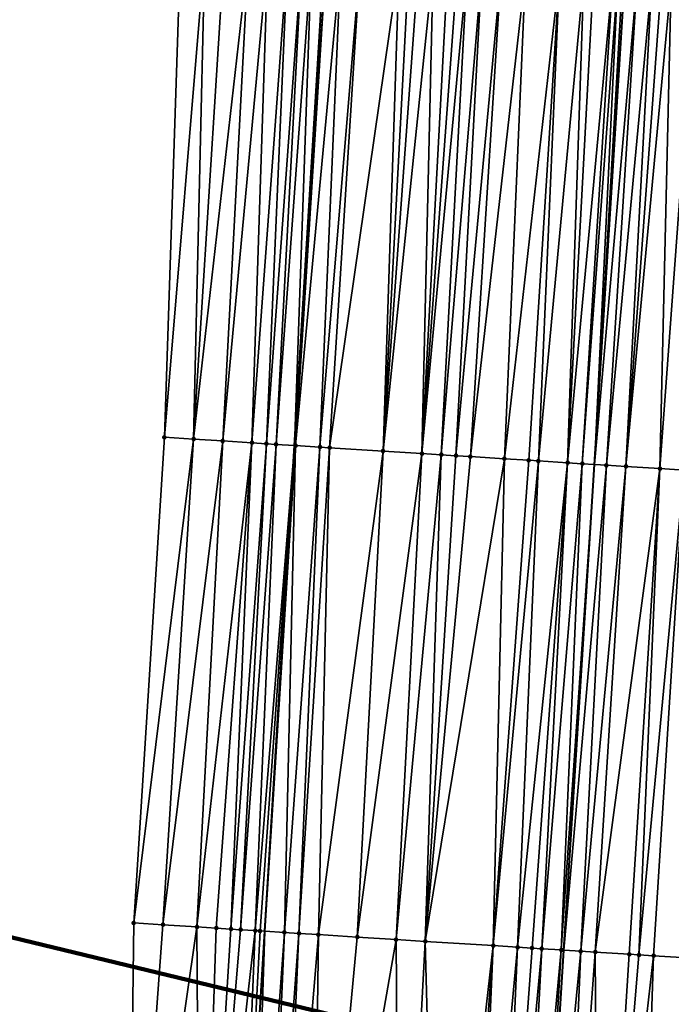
# Model space of a CAD drawing. Header units: feet. Extents: x 2004186 to 2014793, y 836912 to 864902.
# Tile 269 of 656: x 2010684 to 2010710, y 845240 to 845281. Entities that reach past the tile are written whole.
import ezdxf

# ---------------------------------------------------------------- set-up
doc = ezdxf.new("R2010")
doc.units = ezdxf.units.FT
doc.header["$LTSCALE"] = 100
doc.header["$MEASUREMENT"] = 0
for name, color, linetype, lineweight in [('EP_Travel Lane', 5, 'Continuous', 40), ('GPL_Skip Line', 2, 'Continuous', 40), ('Notes', 4, 'Continuous', 0), ('Road Shots', 4, 'Continuous', 200), ('Road X-Section', 30, 'Continuous', 13)]:
    doc.layers.add(name, color=color, linetype=linetype, lineweight=lineweight)
doc.layers.add('I-77 SB_MM21-27-Surface-Border', color=7, linetype='Continuous')
doc.layers.add('I-77 SB_MM21-27-Surface-TIN', color=7, linetype='Continuous')

msp = doc.modelspace()

# ---------------------------------------------------------------- linework, layer by layer
at = {"layer": 'EP_Travel Lane'}
msp.add_polyline3d([(2010688.721868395, 845163.5837760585, 420.1983156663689), (2010689.938995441, 845183.5414340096, 420.4285566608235), (2010691.156067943, 845203.498197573, 420.6407721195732), (2010692.373227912, 845223.4563953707, 420.8531145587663), (2010693.590517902, 845243.4167251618, 421.0468504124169), (2010694.807854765, 845263.3778235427, 421.2321663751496), (2010696.025411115, 845283.33947389, 421.4553354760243), (2010697.255773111, 845303.2830267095, 421.6589744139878), (2010698.501887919, 845323.2432744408, 421.886820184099), (2010699.747918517, 845343.2021733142, 422.1327576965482), (2010700.994011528, 845363.1620719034, 422.3334524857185), (2010702.240117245, 845383.1221740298, 422.5148224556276), (2010703.486214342, 845403.0821380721, 422.7108676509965), (2010704.732303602, 845423.0419765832, 422.882726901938), (2010705.978141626, 845443.0012234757, 423.0616602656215), (2010707.213930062, 845462.898351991, 423.2089767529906), (2010708.433583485, 845482.8447857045, 423.331041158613), (2010709.603864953, 845502.7657125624, 423.4429845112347)], dxfattribs=at)
at = {"layer": 'GPL_Skip Line'}
msp.add_polyline3d([(2010700.874572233, 845162.8144267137, 420.4101064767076), (2010702.126642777, 845182.769965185, 420.6362082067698), (2010703.378671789, 845202.7248416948, 420.8486498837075), (2010704.630773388, 845222.6808751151, 421.0531259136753), (2010705.883025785, 845242.6393119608, 421.2546592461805), (2010707.135319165, 845262.5984019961, 421.4004640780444), (2010708.387606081, 845282.5580627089, 421.5839917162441), (2010709.636509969, 845302.509108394, 421.7978473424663), (2010710.882992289, 845322.4694673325, 421.9656822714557), (2010712.129395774, 845342.4285638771, 422.1851182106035), (2010713.375845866, 845362.388406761, 422.3873002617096), (2010714.622298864, 845382.3482961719, 422.5859300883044), (2010715.868755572, 845402.3082449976, 422.7810441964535), (2010717.115184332, 845422.267746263, 422.9829401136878), (2010718.361710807, 845442.2274427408, 423.1604743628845), (2010719.610120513, 845462.1555081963, 423.320929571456), (2010720.8504467, 845482.1082827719, 423.452665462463), (2010722.03700371, 845502.0505677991, 423.5822297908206)], dxfattribs=at)
at = {"layer": 'I-77 SB_MM21-27-Surface-Border', "color": 3, "linetype": 'ByBlock', "lineweight": -2}
msp.add_polyline3d([(2010684.364728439, 845163.8603183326, 420.0579026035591), (2010685.025423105, 845183.8534304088, 420.2544708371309), (2010687.083227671, 845203.7566149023, 420.4934217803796), (2010687.943531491, 845223.7372291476, 420.7196682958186), (2010688.20515276, 845243.7576328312, 420.9128586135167), (2010689.464856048, 845263.7161216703, 421.0998648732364), (2010690.125708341, 845283.7134168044, 421.2920582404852), (2010691.377490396, 845303.6509596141, 421.5138194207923), (2010692.224658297, 845323.6367865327, 421.7147467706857), (2010693.470940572, 845343.5959540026, 421.9366347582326), (2010694.717274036, 845363.5559412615, 422.1339652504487), (2010695.963619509, 845383.5161208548, 422.3126115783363), (2010697.609173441, 845403.4511477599, 422.5087081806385), (2010699.254701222, 845423.385755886, 422.7114667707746), (2010700.700325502, 845443.3321453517, 422.8873310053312), (2010702.715359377, 845463.1689671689, 423.0533790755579), (2010704.302425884, 845483.090605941, 423.1922684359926), (2010705.464752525, 845503.0045661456, 423.2964426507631)], dxfattribs=at)
at = {"layer": 'I-77 SB_MM21-27-Surface-TIN', "color": 128, "linetype": 'ByBlock', "lineweight": -2}
for points in [[(2010691.123705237, 845283.6501532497, 421.3203915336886), (2010690.125708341, 845283.7134168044, 421.2920582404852), (2010689.464856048, 845263.7161216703, 421.0998648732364)], [(2010691.123705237, 845283.6501532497, 421.3203915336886), (2010689.464856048, 845263.7161216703, 421.0998648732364), (2010690.662461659, 845263.6403533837, 421.1221532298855)], [(2010691.922107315, 845283.5996146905, 421.3358394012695), (2010691.123705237, 845283.6501532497, 421.3203915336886), (2010690.662461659, 845263.6403533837, 421.1221532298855)], [(2010692.92010452, 845283.5363560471, 421.3636822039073), (2010691.922107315, 845283.5996146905, 421.3358394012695), (2010690.662461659, 845263.6403533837, 421.1221532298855)], [(2010692.92010452, 845283.5363560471, 421.3636822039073), (2010690.662461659, 845263.6403533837, 421.1221532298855), (2010691.860062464, 845263.5645089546, 421.1539068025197)], [(2010693.71849931, 845283.4857019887, 421.3906644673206), (2010692.92010452, 845283.5363560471, 421.3636822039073), (2010691.860062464, 845263.5645089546, 421.1539068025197)], [(2010693.71849931, 845283.4857019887, 421.3906644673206), (2010691.860062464, 845263.5645089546, 421.1539068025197), (2010693.057661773, 845263.4886408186, 421.1886073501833)], [(2010694.516890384, 845283.4349890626, 421.4235255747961), (2010693.71849931, 845283.4857019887, 421.3906644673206), (2010693.057661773, 845263.4886408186, 421.1886073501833)], [(2010694.516890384, 845283.4349890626, 421.4235255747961), (2010693.057661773, 845263.4886408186, 421.1886073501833), (2010693.656458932, 845263.4506672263, 421.21087085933)], [(2010695.115687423, 845283.3970135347, 421.4422627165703), (2010694.516890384, 845283.4349890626, 421.4235255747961), (2010693.656458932, 845263.4506672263, 421.21087085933)], [(2010695.115687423, 845283.3970135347, 421.4422627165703), (2010693.656458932, 845263.4506672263, 421.21087085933), (2010694.055660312, 845263.4254033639, 421.2192658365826)], [(2010695.514888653, 845283.3717472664, 421.4496859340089), (2010695.115687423, 845283.3970135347, 421.4422627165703), (2010694.055660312, 845263.4254033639, 421.2192658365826)], [(2010695.514888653, 845283.3717472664, 421.4496859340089), (2010694.055660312, 845263.4254033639, 421.2192658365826), (2010694.807854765, 845263.3778235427, 421.2321663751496)], [(2010695.514888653, 845283.3717472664, 421.4496859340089), (2010694.807854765, 845263.3778235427, 421.2321663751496), (2010696.025411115, 845283.33947389, 421.4553354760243)], [(2010696.113693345, 845283.333893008, 421.456312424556), (2010696.025411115, 845283.33947389, 421.4553354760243), (2010694.807854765, 845263.3778235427, 421.2321663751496)], [(2010696.113693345, 845283.333893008, 421.456312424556), (2010694.807854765, 845263.3778235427, 421.2321663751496), (2010694.854064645, 845263.3749005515, 421.2329588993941)], [(2010696.712493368, 845283.2959647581, 421.470328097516), (2010696.113693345, 845283.333893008, 421.456312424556), (2010694.854064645, 845263.3749005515, 421.2329588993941)], [(2010696.712493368, 845283.2959647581, 421.470328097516), (2010694.854064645, 845263.3749005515, 421.2329588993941), (2010695.852065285, 845263.3116963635, 421.2594819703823)], [(2010697.510896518, 845283.2454431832, 421.4840798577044), (2010696.712493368, 845283.2959647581, 421.470328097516), (2010695.852065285, 845263.3116963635, 421.2594819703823)], [(2010697.510896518, 845283.2454431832, 421.4840798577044), (2010695.852065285, 845263.3116963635, 421.2594819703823), (2010696.251266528, 845263.286430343, 421.2681451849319)], [(2010699.107712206, 845283.1445488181, 421.4967248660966), (2010697.510896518, 845283.2454431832, 421.4840798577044), (2010696.251266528, 845263.286430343, 421.2681451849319)], [(2010699.107712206, 845283.1445488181, 421.4967248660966), (2010696.251266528, 845263.286430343, 421.2681451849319), (2010698.446885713, 845263.1476628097, 421.2914805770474)], [(2010699.50691619, 845283.119326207, 421.4997882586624), (2010699.107712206, 845283.1445488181, 421.4967248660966), (2010698.446885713, 845263.1476628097, 421.2914805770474)], [(2010699.906118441, 845283.0940761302, 421.505594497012), (2010699.50691619, 845283.119326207, 421.4997882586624), (2010698.446885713, 845263.1476628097, 421.2914805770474)], [(2010700.504924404, 845283.0562420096, 421.5102099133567), (2010699.906118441, 845283.0940761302, 421.505594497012), (2010698.446885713, 845263.1476628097, 421.2914805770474)], [(2010700.504924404, 845283.0562420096, 421.5102099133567), (2010698.446885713, 845263.1476628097, 421.2914805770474), (2010700.043699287, 845263.0467349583, 421.3091987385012)], [(2010701.103730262, 845283.0184062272, 421.5149912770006), (2010700.504924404, 845283.0562420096, 421.5102099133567), (2010700.043699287, 845263.0467349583, 421.3091987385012)], [(2010701.502933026, 845282.9931642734, 421.5199863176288), (2010701.103730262, 845283.0184062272, 421.5149912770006), (2010700.043699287, 845263.0467349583, 421.3091987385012)], [(2010701.902137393, 845282.9679477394, 421.5224428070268), (2010701.502933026, 845282.9931642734, 421.5199863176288), (2010700.043699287, 845263.0467349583, 421.3091987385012)], [(2010701.902137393, 845282.9679477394, 421.5224428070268), (2010700.043699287, 845263.0467349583, 421.3091987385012), (2010700.842106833, 845262.9962830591, 421.316562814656)], [(2010702.500942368, 845282.9300979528, 421.5286227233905), (2010701.902137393, 845282.9679477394, 421.5224428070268), (2010700.842106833, 845262.9962830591, 421.316562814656)], [(2010702.500942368, 845282.9300979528, 421.5286227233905), (2010700.842106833, 845262.9962830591, 421.316562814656), (2010701.440911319, 845262.9584255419, 421.3243971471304)], [(2010703.299349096, 845282.8796330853, 421.5367113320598), (2010702.500942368, 845282.9300979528, 421.5286227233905), (2010701.440911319, 845262.9584255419, 421.3243971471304)], [(2010703.299349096, 845282.8796330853, 421.5367113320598), (2010701.440911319, 845262.9584255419, 421.3243971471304), (2010702.039716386, 845262.9205772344, 421.3310866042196)], [(2010704.297354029, 845282.8164969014, 421.5523246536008), (2010703.299349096, 845282.8796330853, 421.5367113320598), (2010702.039716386, 845262.9205772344, 421.3310866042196)], [(2010704.297354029, 845282.8164969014, 421.5523246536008), (2010702.039716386, 845262.9205772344, 421.3310866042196), (2010703.436924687, 845262.8322087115, 421.3536324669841)], [(2010705.694564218, 845282.7281582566, 421.5689890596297), (2010704.297354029, 845282.8164969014, 421.5523246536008), (2010703.436924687, 845262.8322087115, 421.3536324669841)], [(2010705.694564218, 845282.7281582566, 421.5689890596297), (2010703.436924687, 845262.8322087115, 421.3536324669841), (2010704.434932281, 845262.7691147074, 421.3664587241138)], [(2010705.694564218, 845282.7281582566, 421.5689890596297), (2010704.434932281, 845262.7691147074, 421.3664587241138), (2010704.83413609, 845262.7438893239, 421.3700703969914)], [(2010706.692567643, 845282.66499817, 421.5869894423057), (2010705.694564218, 845282.7281582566, 421.5689890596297), (2010704.83413609, 845262.7438893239, 421.3700703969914)], [(2010706.692567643, 845282.66499817, 421.5869894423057), (2010704.83413609, 845262.7438893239, 421.3700703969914), (2010706.03174386, 845262.6681552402, 421.3881070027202)], [(2010707.091772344, 845282.6397869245, 421.5889177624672), (2010706.692567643, 845282.66499817, 421.5869894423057), (2010706.03174386, 845262.6681552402, 421.3881070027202)], [(2010707.890188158, 845282.5894660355, 421.5826279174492), (2010707.091772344, 845282.6397869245, 421.5889177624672), (2010706.03174386, 845262.6681552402, 421.3881070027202)], [(2010707.890188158, 845282.5894660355, 421.5826279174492), (2010706.03174386, 845262.6681552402, 421.3881070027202), (2010706.630550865, 845262.6303376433, 421.3909788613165)], [(2010708.089792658, 845282.5768944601, 421.5801919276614), (2010707.890188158, 845282.5894660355, 421.5826279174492), (2010706.630550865, 845262.6303376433, 421.3909788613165)], [(2010708.089792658, 845282.5768944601, 421.5801919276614), (2010706.630550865, 845262.6303376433, 421.3909788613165), (2010707.135319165, 845262.5984019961, 421.4004640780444)], [(2010708.289395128, 845282.5642907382, 421.5809662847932), (2010708.089792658, 845282.5768944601, 421.5801919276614), (2010707.135319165, 845262.5984019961, 421.4004640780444)], [(2010708.289395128, 845282.5642907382, 421.5809662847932), (2010707.135319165, 845262.5984019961, 421.4004640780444), (2010708.387606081, 845282.5580627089, 421.5839917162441)], [(2010708.888192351, 845282.5263181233, 421.5994124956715), (2010708.387606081, 845282.5580627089, 421.5839917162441), (2010707.135319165, 845262.5984019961, 421.4004640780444)], [(2010708.888192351, 845282.5263181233, 421.5994124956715), (2010707.135319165, 845262.5984019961, 421.4004640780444), (2010707.628555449, 845262.5671959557, 421.4097325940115)], [(2010709.486993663, 845282.4884102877, 421.6113895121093), (2010708.888192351, 845282.5263181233, 421.5994124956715), (2010707.628555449, 845262.5671959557, 421.4097325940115)], [(2010709.486993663, 845282.4884102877, 421.6113895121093), (2010707.628555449, 845262.5671959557, 421.4097325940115), (2010708.426961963, 845262.5167277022, 421.4191296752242)], [(2010709.886197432, 845282.4631842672, 421.6147933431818), (2010709.486993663, 845282.4884102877, 421.6113895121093), (2010708.426961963, 845262.5167277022, 421.4191296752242)], [(2010710.285401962, 845282.4379703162, 421.6169918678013), (2010709.886197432, 845282.4631842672, 421.6147933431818), (2010708.426961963, 845262.5167277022, 421.4191296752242)], [(2010710.285401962, 845282.4379703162, 421.6169918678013), (2010708.426961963, 845262.5167277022, 421.4191296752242), (2010709.824179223, 845262.4285011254, 421.4240303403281)], [(2010711.28341257, 845282.37492406, 421.6236245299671), (2010710.285401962, 845282.4379703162, 421.6169918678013), (2010709.824179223, 845262.4285011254, 421.4240303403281)], [(2010711.28341257, 845282.37492406, 421.6236245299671), (2010709.824179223, 845262.4285011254, 421.4240303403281), (2010710.822189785, 845262.3654541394, 421.431011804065)], [(2010688.20515276, 845243.7576328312, 420.9128586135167), (2010690.662461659, 845263.6403533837, 421.1221532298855), (2010689.464856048, 845263.7161216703, 421.0998648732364)], [(2010689.402757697, 845243.6818538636, 420.9383119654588), (2010690.662461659, 845263.6403533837, 421.1221532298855), (2010688.20515276, 845243.7576328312, 420.9128586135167)], [(2010689.402757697, 845243.6818538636, 420.9383119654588), (2010691.860062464, 845263.5645089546, 421.1539068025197), (2010690.662461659, 845263.6403533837, 421.1221532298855)], [(2010690.799958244, 845243.5933624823, 420.9790726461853), (2010691.860062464, 845263.5645089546, 421.1539068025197), (2010689.402757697, 845243.6818538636, 420.9383119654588)], [(2010690.799958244, 845243.5933624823, 420.9790726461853), (2010693.057661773, 845263.4886408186, 421.1886073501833), (2010691.860062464, 845263.5645089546, 421.1539068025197)], [(2010691.598358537, 845243.5427956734, 421.0024053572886), (2010693.057661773, 845263.4886408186, 421.1886073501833), (2010690.799958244, 845243.5933624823, 420.9790726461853)], [(2010692.197157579, 845243.5048519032, 421.0224054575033), (2010693.057661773, 845263.4886408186, 421.1886073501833), (2010691.598358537, 845243.5427956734, 421.0024053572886)], [(2010692.197157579, 845243.5048519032, 421.0224054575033), (2010693.656458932, 845263.4506672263, 421.21087085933), (2010693.057661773, 845263.4886408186, 421.1886073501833)], [(2010692.596358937, 845243.4795876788, 421.0315020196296), (2010693.656458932, 845263.4506672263, 421.21087085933), (2010692.197157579, 845243.5048519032, 421.0224054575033)], [(2010692.596358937, 845243.4795876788, 421.0315020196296), (2010694.055660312, 845263.4254033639, 421.2192658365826), (2010693.656458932, 845263.4506672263, 421.21087085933)], [(2010693.195165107, 845243.4417568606, 421.0363684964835), (2010694.055660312, 845263.4254033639, 421.2192658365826), (2010692.596358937, 845243.4795876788, 421.0315020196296)], [(2010693.195165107, 845243.4417568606, 421.0363684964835), (2010694.807854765, 845263.3778235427, 421.2321663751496), (2010694.055660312, 845263.4254033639, 421.2192658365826)], [(2010693.394766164, 845243.4291307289, 421.0401154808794), (2010694.807854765, 845263.3778235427, 421.2321663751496), (2010693.195165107, 845243.4417568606, 421.0363684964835)], [(2010693.394766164, 845243.4291307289, 421.0401154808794), (2010693.590517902, 845243.4167251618, 421.0468504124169), (2010694.807854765, 845263.3778235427, 421.2321663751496)], [(2010694.854064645, 845263.3749005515, 421.2329588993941), (2010694.807854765, 845263.3778235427, 421.2321663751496), (2010693.590517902, 845243.4167251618, 421.0468504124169)], [(2010694.392764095, 845243.3658836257, 421.0744520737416), (2010694.854064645, 845263.3749005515, 421.2329588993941), (2010693.590517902, 845243.4167251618, 421.0468504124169)], [(2010694.392764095, 845243.3658836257, 421.0744520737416), (2010695.852065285, 845263.3116963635, 421.2594819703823), (2010694.854064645, 845263.3749005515, 421.2329588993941)], [(2010694.991565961, 845243.3279846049, 421.0884565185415), (2010695.852065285, 845263.3116963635, 421.2594819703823), (2010694.392764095, 845243.3658836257, 421.0744520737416)], [(2010694.991565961, 845243.3279846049, 421.0884565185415), (2010696.251266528, 845263.286430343, 421.2681451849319), (2010695.852065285, 845263.3116963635, 421.2594819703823)], [(2010695.789972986, 845243.2775244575, 421.0974984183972), (2010696.251266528, 845263.286430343, 421.2681451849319), (2010694.991565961, 845243.3279846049, 421.0884565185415)], [(2010695.789972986, 845243.2775244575, 421.0974984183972), (2010698.446885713, 845263.1476628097, 421.2914805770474), (2010696.251266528, 845263.286430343, 421.2681451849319)], [(2010697.386786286, 845243.1765922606, 421.1171768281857), (2010698.446885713, 845263.1476628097, 421.2914805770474), (2010695.789972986, 845243.2775244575, 421.0974984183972)], [(2010697.386786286, 845243.1765922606, 421.1171768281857), (2010700.043699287, 845263.0467349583, 421.3091987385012), (2010698.446885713, 845263.1476628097, 421.2914805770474)], [(2010698.983599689, 845243.0756617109, 421.1366346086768), (2010700.043699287, 845263.0467349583, 421.3091987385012), (2010697.386786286, 845243.1765922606, 421.1171768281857)], [(2010698.983599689, 845243.0756617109, 421.1366346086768), (2010700.842106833, 845262.9962830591, 421.316562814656), (2010700.043699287, 845263.0467349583, 421.3091987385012)], [(2010700.18120786, 845242.9999339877, 421.1552220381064), (2010700.842106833, 845262.9962830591, 421.316562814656), (2010698.983599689, 845243.0756617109, 421.1366346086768)], [(2010700.18120786, 845242.9999339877, 421.1552220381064), (2010701.440911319, 845262.9584255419, 421.3243971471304), (2010700.842106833, 845262.9962830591, 421.316562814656)], [(2010700.18120786, 845242.9999339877, 421.1552220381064), (2010702.039716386, 845262.9205772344, 421.3310866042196), (2010701.440911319, 845262.9584255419, 421.3243971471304)], [(2010700.18120786, 845242.9999339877, 421.1552220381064), (2010703.436924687, 845262.8322087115, 421.3536324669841), (2010702.039716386, 845262.9205772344, 421.3310866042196)], [(2010702.975626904, 845242.8232356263, 421.1986384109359), (2010703.436924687, 845262.8322087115, 421.3536324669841), (2010700.18120786, 845242.9999339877, 421.1552220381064)], [(2010702.975626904, 845242.8232356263, 421.1986384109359), (2010704.434932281, 845262.7691147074, 421.3664587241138), (2010703.436924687, 845262.8322087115, 421.3536324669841)], [(2010702.975626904, 845242.8232356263, 421.1986384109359), (2010704.83413609, 845262.7438893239, 421.3700703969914), (2010704.434932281, 845262.7691147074, 421.3664587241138)], [(2010703.973630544, 845242.7600789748, 421.2208560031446), (2010704.83413609, 845262.7438893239, 421.3700703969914), (2010702.975626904, 845242.8232356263, 421.1986384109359)], [(2010703.973630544, 845242.7600789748, 421.2208560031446), (2010706.03174386, 845262.6681552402, 421.3881070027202), (2010704.83413609, 845262.7438893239, 421.3700703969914)], [(2010704.572430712, 845242.7221530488, 421.2384653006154), (2010706.03174386, 845262.6681552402, 421.3881070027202), (2010703.973630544, 845242.7600789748, 421.2208560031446)], [(2010704.971632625, 845242.696897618, 421.2463836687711), (2010706.03174386, 845262.6681552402, 421.3881070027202), (2010704.572430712, 845242.7221530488, 421.2384653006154)], [(2010704.971632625, 845242.696897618, 421.2463836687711), (2010706.630550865, 845262.6303376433, 421.3909788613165), (2010706.03174386, 845262.6681552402, 421.3881070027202)], [(2010705.770041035, 845242.6464594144, 421.252485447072), (2010706.630550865, 845262.6303376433, 421.3909788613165), (2010704.971632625, 845242.696897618, 421.2463836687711)], [(2010705.770041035, 845242.6464594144, 421.252485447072), (2010707.135319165, 845262.5984019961, 421.4004640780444), (2010706.630550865, 845262.6303376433, 421.3909788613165)], [(2010705.770041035, 845242.6464594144, 421.252485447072), (2010705.883025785, 845242.6393119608, 421.2546592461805), (2010707.135319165, 845262.5984019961, 421.4004640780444)], [(2010707.628555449, 845262.5671959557, 421.4097325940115), (2010707.135319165, 845262.5984019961, 421.4004640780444), (2010705.883025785, 845242.6393119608, 421.2546592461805)], [(2010706.568445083, 845242.5959521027, 421.2678465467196), (2010707.628555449, 845262.5671959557, 421.4097325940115), (2010705.883025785, 845242.6393119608, 421.2546592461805)], [(2010706.568445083, 845242.5959521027, 421.2678465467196), (2010708.426961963, 845262.5167277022, 421.4191296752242), (2010707.628555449, 845262.5671959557, 421.4097325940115)], [(2010707.167250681, 845242.5581121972, 421.2739305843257), (2010708.426961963, 845262.5167277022, 421.4191296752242), (2010706.568445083, 845242.5959521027, 421.2678465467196)], [(2010707.167250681, 845242.5581121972, 421.2739305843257), (2010709.824179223, 845262.4285011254, 421.4240303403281), (2010708.426961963, 845262.5167277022, 421.4191296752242)], [(2010708.564468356, 845242.4698921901, 421.2783317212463), (2010709.824179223, 845262.4285011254, 421.4240303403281), (2010707.167250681, 845242.5581121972, 421.2739305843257)], [(2010708.963674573, 845242.4447049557, 421.2771128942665), (2010709.824179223, 845262.4285011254, 421.4240303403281), (2010708.564468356, 845242.4698921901, 421.2783317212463)], [(2010708.963674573, 845242.4447049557, 421.2771128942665), (2010710.822189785, 845262.3654541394, 421.431011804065), (2010709.824179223, 845262.4285011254, 421.4240303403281)], [(2010709.562480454, 845242.4068695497, 421.2825940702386), (2010710.822189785, 845262.3654541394, 421.431011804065), (2010708.963674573, 845242.4447049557, 421.2771128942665)], [(2010710.959690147, 845242.3185230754, 421.3039396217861), (2010710.822189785, 845262.3654541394, 421.431011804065), (2010709.562480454, 845242.4068695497, 421.2825940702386)], [(2010689.402757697, 845243.6818538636, 420.9383119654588), (2010688.20515276, 845243.7576328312, 420.9128586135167), (2010687.943531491, 845223.7372291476, 420.7196682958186)], [(2010690.799958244, 845243.5933624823, 420.9790726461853), (2010689.402757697, 845243.6818538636, 420.9383119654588), (2010687.943531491, 845223.7372291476, 420.7196682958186)], [(2010690.799958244, 845243.5933624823, 420.9790726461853), (2010687.943531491, 845223.7372291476, 420.7196682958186), (2010690.937517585, 845223.5473658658, 420.8152755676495)], [(2010691.598358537, 845243.5427956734, 421.0024053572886), (2010690.799958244, 845243.5933624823, 420.9790726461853), (2010690.937517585, 845223.5473658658, 420.8152755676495)], [(2010692.197157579, 845243.5048519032, 421.0224054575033), (2010691.598358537, 845243.5427956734, 421.0024053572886), (2010690.937517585, 845223.5473658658, 420.8152755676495)], [(2010692.596358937, 845243.4795876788, 421.0315020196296), (2010692.197157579, 845243.5048519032, 421.0224054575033), (2010690.937517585, 845223.5473658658, 420.8152755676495)], [(2010693.195165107, 845243.4417568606, 421.0363684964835), (2010692.596358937, 845243.4795876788, 421.0315020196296), (2010690.937517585, 845223.5473658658, 420.8152755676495)], [(2010693.195165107, 845243.4417568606, 421.0363684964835), (2010690.937517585, 845223.5473658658, 420.8152755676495), (2010692.373227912, 845223.4563953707, 420.8531145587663)], [(2010693.394766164, 845243.4291307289, 421.0401154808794), (2010693.195165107, 845243.4417568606, 421.0363684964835), (2010692.373227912, 845223.4563953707, 420.8531145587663)], [(2010693.394766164, 845243.4291307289, 421.0401154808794), (2010692.373227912, 845223.4563953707, 420.8531145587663), (2010693.590517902, 845243.4167251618, 421.0468504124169)], [(2010692.933514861, 845223.4208940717, 420.8678812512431), (2010693.590517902, 845243.4167251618, 421.0468504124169), (2010692.373227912, 845223.4563953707, 420.8531145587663)], [(2010694.392764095, 845243.3658836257, 421.0744520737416), (2010693.590517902, 845243.4167251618, 421.0468504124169), (2010692.933514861, 845223.4208940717, 420.8678812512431)], [(2010694.392764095, 845243.3658836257, 421.0744520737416), (2010692.933514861, 845223.4208940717, 420.8678812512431), (2010693.532317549, 845223.3830080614, 420.8777034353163)], [(2010694.991565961, 845243.3279846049, 421.0884565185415), (2010694.392764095, 845243.3658836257, 421.0744520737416), (2010693.532317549, 845223.3830080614, 420.8777034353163)], [(2010694.991565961, 845243.3279846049, 421.0884565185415), (2010693.532317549, 845223.3830080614, 420.8777034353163), (2010694.13112293, 845223.3451647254, 420.8829456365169)], [(2010695.789972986, 845243.2775244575, 421.0974984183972), (2010694.991565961, 845243.3279846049, 421.0884565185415), (2010694.13112293, 845223.3451647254, 420.8829456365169)], [(2010695.789972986, 845243.2775244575, 421.0974984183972), (2010694.13112293, 845223.3451647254, 420.8829456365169), (2010695.528328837, 845223.256758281, 420.9064815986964)], [(2010697.386786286, 845243.1765922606, 421.1171768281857), (2010695.789972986, 845243.2775244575, 421.0974984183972), (2010695.528328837, 845223.256758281, 420.9064815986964)], [(2010698.983599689, 845243.0756617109, 421.1366346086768), (2010697.386786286, 845243.1765922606, 421.1171768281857), (2010695.528328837, 845223.256758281, 420.9064815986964)], [(2010698.983599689, 845243.0756617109, 421.1366346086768), (2010695.528328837, 845223.256758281, 420.9064815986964), (2010699.121152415, 845223.0295602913, 420.9527427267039)], [(2010700.18120786, 845242.9999339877, 421.1552220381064), (2010698.983599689, 845243.0756617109, 421.1366346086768), (2010699.121152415, 845223.0295602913, 420.9527427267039)], [(2010700.18120786, 845242.9999339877, 421.1552220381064), (2010699.121152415, 845223.0295602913, 420.9527427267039), (2010700.717959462, 845222.9285290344, 420.9791387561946)], [(2010702.975626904, 845242.8232356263, 421.1986384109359), (2010700.18120786, 845242.9999339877, 421.1552220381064), (2010700.717959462, 845222.9285290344, 420.9791387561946)], [(2010702.975626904, 845242.8232356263, 421.1986384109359), (2010700.717959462, 845222.9285290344, 420.9791387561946), (2010701.516365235, 845222.8780490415, 420.9885121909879)], [(2010702.975626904, 845242.8232356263, 421.1986384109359), (2010701.516365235, 845222.8780490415, 420.9885121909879), (2010702.115166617, 845222.8401423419, 421.0005548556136)], [(2010703.973630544, 845242.7600789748, 421.2208560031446), (2010702.975626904, 845242.8232356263, 421.1986384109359), (2010702.115166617, 845222.8401423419, 421.0005548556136)], [(2010703.973630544, 845242.7600789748, 421.2208560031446), (2010702.115166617, 845222.8401423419, 421.0005548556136), (2010703.113164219, 845222.7768900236, 421.0286201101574)], [(2010704.572430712, 845242.7221530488, 421.2384653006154), (2010703.973630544, 845242.7600789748, 421.2208560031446), (2010703.113164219, 845222.7768900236, 421.0286201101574)], [(2010704.971632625, 845242.696897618, 421.2463836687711), (2010704.572430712, 845242.7221530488, 421.2384653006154), (2010703.113164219, 845222.7768900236, 421.0286201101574)], [(2010704.971632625, 845242.696897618, 421.2463836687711), (2010703.113164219, 845222.7768900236, 421.0286201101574), (2010703.911566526, 845222.7263551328, 421.0438854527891)], [(2010705.770041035, 845242.6464594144, 421.252485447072), (2010704.971632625, 845242.696897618, 421.2463836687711), (2010703.911566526, 845222.7263551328, 421.0438854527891)], [(2010705.770041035, 845242.6464594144, 421.252485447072), (2010703.911566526, 845222.7263551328, 421.0438854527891), (2010704.630773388, 845222.6808751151, 421.0531259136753)], [(2010705.770041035, 845242.6464594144, 421.252485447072), (2010704.630773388, 845222.6808751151, 421.0531259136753), (2010705.883025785, 845242.6393119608, 421.2546592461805)], [(2010706.568445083, 845242.5959521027, 421.2678465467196), (2010705.883025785, 845242.6393119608, 421.2546592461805), (2010704.630773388, 845222.6808751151, 421.0531259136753)], [(2010706.568445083, 845242.5959521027, 421.2678465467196), (2010704.630773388, 845222.6808751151, 421.0531259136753), (2010705.707978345, 845222.6127566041, 421.0669659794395)], [(2010707.167250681, 845242.5581121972, 421.2739305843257), (2010706.568445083, 845242.5959521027, 421.2678465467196), (2010705.707978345, 845222.6127566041, 421.0669659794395)], [(2010707.167250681, 845242.5581121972, 421.2739305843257), (2010705.707978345, 845222.6127566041, 421.0669659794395), (2010707.304792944, 845222.5118450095, 421.0805192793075)], [(2010708.564468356, 845242.4698921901, 421.2783317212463), (2010707.167250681, 845242.5581121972, 421.2739305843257), (2010707.304792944, 845222.5118450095, 421.0805192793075)], [(2010708.963674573, 845242.4447049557, 421.2771128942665), (2010708.564468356, 845242.4698921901, 421.2783317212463), (2010707.304792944, 845222.5118450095, 421.0805192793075)], [(2010709.562480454, 845242.4068695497, 421.2825940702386), (2010708.963674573, 845242.4447049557, 421.2771128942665), (2010707.304792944, 845222.5118450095, 421.0805192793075)], [(2010709.562480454, 845242.4068695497, 421.2825940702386), (2010707.304792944, 845222.5118450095, 421.0805192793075), (2010708.901602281, 845222.4108500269, 421.1030221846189)], [(2010710.959690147, 845242.3185230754, 421.3039396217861), (2010709.562480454, 845242.4068695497, 421.2825940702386), (2010708.901602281, 845222.4108500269, 421.1030221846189)], [(2010710.959690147, 845242.3185230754, 421.3039396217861), (2010708.901602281, 845222.4108500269, 421.1030221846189), (2010710.298806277, 845222.3224132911, 421.1298091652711)]]:
    msp.add_3dface(points, dxfattribs=at)
at = {"layer": 'Notes', "lineweight": 100}
msp.add_line((2010651.797651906, 845250.7383396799, 445.2760019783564), (2010910.249239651, 845188.3404630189, 445.2760019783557), dxfattribs=at)
at = {"layer": 'Road Shots', "lineweight": 100}
for p in [(2010689.464856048, 845263.7161216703, 421.0998648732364), (2010690.662461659, 845263.6403533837, 421.1221532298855), (2010691.860062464, 845263.5645089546, 421.1539068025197), (2010693.057661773, 845263.4886408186, 421.1886073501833), (2010693.656458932, 845263.4506672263, 421.21087085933), (2010694.055660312, 845263.4254033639, 421.2192658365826), (2010694.854064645, 845263.3749005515, 421.2329588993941), (2010695.852065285, 845263.3116963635, 421.2594819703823), (2010696.251266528, 845263.286430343, 421.2681451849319), (2010698.446885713, 845263.1476628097, 421.2914805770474), (2010700.043699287, 845263.0467349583, 421.3091987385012), (2010700.842106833, 845262.9962830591, 421.316562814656), (2010701.440911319, 845262.9584255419, 421.3243971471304), (2010702.039716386, 845262.9205772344, 421.3310866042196), (2010703.436924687, 845262.8322087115, 421.3536324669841), (2010704.434932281, 845262.7691147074, 421.3664587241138), (2010704.83413609, 845262.7438893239, 421.3700703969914), (2010706.03174386, 845262.6681552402, 421.3881070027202), (2010706.630550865, 845262.6303376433, 421.3909788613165), (2010707.628555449, 845262.5671959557, 421.4097325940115), (2010708.426961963, 845262.5167277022, 421.4191296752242), (2010709.824179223, 845262.4285011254, 421.4240303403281), (2010688.20515276, 845243.7576328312, 420.9128586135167), (2010689.402757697, 845243.6818538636, 420.9383119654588), (2010690.799958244, 845243.5933624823, 420.9790726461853), (2010691.598358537, 845243.5427956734, 421.0024053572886), (2010692.197157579, 845243.5048519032, 421.0224054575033), (2010692.596358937, 845243.4795876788, 421.0315020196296), (2010693.195165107, 845243.4417568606, 421.0363684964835), (2010693.394766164, 845243.4291307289, 421.0401154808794), (2010694.392764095, 845243.3658836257, 421.0744520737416), (2010694.991565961, 845243.3279846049, 421.0884565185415), (2010695.789972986, 845243.2775244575, 421.0974984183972), (2010697.386786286, 845243.1765922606, 421.1171768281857), (2010698.983599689, 845243.0756617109, 421.1366346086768), (2010700.18120786, 845242.9999339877, 421.1552220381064), (2010702.975626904, 845242.8232356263, 421.1986384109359), (2010703.973630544, 845242.7600789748, 421.2208560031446), (2010704.572430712, 845242.7221530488, 421.2384653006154), (2010704.971632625, 845242.696897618, 421.2463836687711), (2010705.770041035, 845242.6464594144, 421.252485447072), (2010706.568445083, 845242.5959521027, 421.2678465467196), (2010707.167250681, 845242.5581121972, 421.2739305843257), (2010708.564468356, 845242.4698921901, 421.2783317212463), (2010708.963674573, 845242.4447049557, 421.2771128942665), (2010709.562480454, 845242.4068695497, 421.2825940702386)]:
    msp.add_point(p, dxfattribs=at)
at = {"layer": 'Road X-Section', "extrusion": (0.06297667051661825, 0.9979645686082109, 0.01003288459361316), "elevation": 970193.9927439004, "flags": 128}
msp.add_lwpolyline([(-1953462.669046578, -9313.021034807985), (-1953463.669046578, -9312.992700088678), (-1953464.469046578, -9312.977251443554), (-1953465.469046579, -9312.949407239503), (-1953466.269046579, -9312.922423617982), (-1953467.069046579, -9312.889560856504), (-1953467.669046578, -9312.870822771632), (-1953468.069046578, -9312.863399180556), (-1953468.669046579, -9312.856772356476), (-1953469.269046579, -9312.842755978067), (-1953470.069046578, -9312.829003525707), (-1953471.669046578, -9312.81635788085), (-1953472.069046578, -9312.813294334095), (-1953472.469046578, -9312.8074878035), (-1953473.069046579, -9312.802872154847), (-1953473.669046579, -9312.79809055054), (-1953474.069046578, -9312.793095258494), (-1953474.469046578, -9312.790638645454), (-1953475.069046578, -9312.784458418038), (-1953475.869046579, -9312.77636940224), (-1953476.869046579, -9312.760755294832), (-1953478.269046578, -9312.74409005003), (-1953479.269046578, -9312.726088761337), (-1953479.669046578, -9312.724160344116), (-1953480.469046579, -9312.730450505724), (-1953480.669046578, -9312.732886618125), (-1953480.869046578, -9312.732112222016), (-1953481.469046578, -9312.71366508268), (-1953482.069046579, -9312.701687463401), (-1953482.469046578, -9312.698283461), (-1953482.869046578, -9312.696084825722), (-1953483.869046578, -9312.689451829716), (-1953485.269046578, -9312.675378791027), (-1953487.469046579, -9312.655524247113), (-1953488.669046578, -9312.64561159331), (-1953490.269046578, -9312.625923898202), (-1953491.669046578, -9312.608043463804), (-1953492.469046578, -9312.604074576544), (-1953493.669046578, -9312.61132819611), (-1953496.069046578, -9312.639199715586), (-1953497.469046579, -9312.648673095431), (-1953498.469046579, -9312.65048518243), (-1953499.269046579, -9312.658543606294), (-1953499.669046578, -9312.659893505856), (-1953500.069046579, -9312.660554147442), (-1953501.069046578, -9312.667205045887), (-1953502.069046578, -9312.672996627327), (-1953502.869046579, -9312.68557159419), (-1953503.469046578, -9312.693954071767), (-1953503.669046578, -9312.695058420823), (-1953504.269046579, -9312.705847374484), (-1953504.669046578, -9312.71838866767), (-1953504.869046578, -9312.721936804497), (-1953505.469046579, -9312.73929344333), (-1953505.669046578, -9312.752568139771), (-1953506.069046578, -9312.7663026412), (-1953506.869046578, -9312.791248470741), (-1953507.469046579, -9312.807982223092), (-1953507.869046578, -9312.82456964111), (-1953508.669046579, -9312.849903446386), (-1953509.069046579, -9312.859770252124), (-1953509.869046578, -9312.881000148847), (-1953510.669046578, -9312.904784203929), (-1953511.269046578, -9312.918361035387), (-1953511.669046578, -9312.932362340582)], dxfattribs=at)
at = {"layer": 'Road X-Section', "extrusion": (0.06298877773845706, 0.9979816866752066, 0.008060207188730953), "elevation": 970211.9750554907, "flags": 128}
msp.add_lwpolyline([(-1953452.591121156, -7399.250028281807), (-1953453.791121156, -7399.22773920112), (-1953454.991121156, -7399.19598459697), (-1953456.191121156, -7399.161282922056), (-1953456.791121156, -7399.139018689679), (-1953457.191121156, -7399.130623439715), (-1953457.991121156, -7399.116929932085), (-1953458.991121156, -7399.090405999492), (-1953459.391121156, -7399.081742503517), (-1953461.591121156, -7399.05840635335), (-1953463.191121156, -7399.04068761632), (-1953463.991121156, -7399.033323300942), (-1953464.591121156, -7399.025488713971), (-1953465.191121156, -7399.018799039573), (-1953466.591121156, -7398.996252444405), (-1953467.591121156, -7398.983425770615), (-1953467.991121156, -7398.979813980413), (-1953469.191121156, -7398.961776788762), (-1953469.791121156, -7398.958904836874), (-1953470.791121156, -7398.940150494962), (-1953471.591121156, -7398.930753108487), (-1953472.991121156, -7398.925852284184), (-1953473.991121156, -7398.918870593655), (-1953477.591121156, -7398.882969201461), (-1953479.791121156, -7398.863492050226), (-1953480.991121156, -7398.849910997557), (-1953481.791121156, -7398.848519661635), (-1953482.591121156, -7398.854838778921), (-1953483.591121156, -7398.86540146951), (-1953485.591121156, -7398.889831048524), (-1953487.391121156, -7398.901968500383), (-1953488.791121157, -7398.911874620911), (-1953490.591121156, -7398.929177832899), (-1953492.391121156, -7398.9491185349), (-1953493.591121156, -7398.969795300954), (-1953493.991121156, -7398.982769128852), (-1953494.591121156, -7398.996326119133), (-1953494.991121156, -7399.008452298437), (-1953495.591121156, -7399.036853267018), (-1953495.991121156, -7399.049452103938), (-1953496.591121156, -7399.057338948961), (-1953497.591121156, -7399.091546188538), (-1953498.591121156, -7399.119751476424), (-1953498.991121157, -7399.130050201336), (-1953499.991121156, -7399.163794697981), (-1953500.591121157, -7399.177999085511), (-1953500.791121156, -7399.184369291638)], dxfattribs=at)
at = {"layer": 'Road X-Section', "extrusion": (0.06298906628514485, 0.9979861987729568, 0.007478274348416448), "elevation": 970196.1250515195, "flags": 128}
msp.add_lwpolyline([(-1953452.587479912, -6834.671052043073), (-1953453.787479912, -6834.645597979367), (-1953455.187479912, -6834.604836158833), (-1953455.987479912, -6834.581502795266), (-1953456.587479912, -6834.561502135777), (-1953456.987479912, -6834.55240531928), (-1953457.587479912, -6834.547538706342), (-1953457.787479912, -6834.543791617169), (-1953458.787479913, -6834.509454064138), (-1953459.387479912, -6834.495449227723), (-1953460.187479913, -6834.486407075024), (-1953461.787479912, -6834.466728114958), (-1953463.387479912, -6834.447269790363), (-1953464.587479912, -6834.428681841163), (-1953467.387479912, -6834.385264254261), (-1953468.387479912, -6834.363046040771), (-1953468.987479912, -6834.345436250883), (-1953469.387479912, -6834.337517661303), (-1953470.187479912, -6834.331415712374), (-1953470.987479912, -6834.316054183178), (-1953471.587479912, -6834.309969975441), (-1953472.987479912, -6834.30556871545), (-1953473.387479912, -6834.306787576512), (-1953473.987479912, -6834.301306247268), (-1953475.387479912, -6834.279960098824), (-1953476.787479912, -6834.268821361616), (-1953479.387479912, -6834.239425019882), (-1953480.187479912, -6834.228110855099), (-1953481.187479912, -6834.215366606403), (-1953481.787479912, -6834.211099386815), (-1953483.187479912, -6834.220879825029), (-1953484.387479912, -6834.236890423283), (-1953484.987479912, -6834.246462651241), (-1953486.187479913, -6834.259313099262), (-1953487.587479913, -6834.269442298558), (-1953488.187479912, -6834.272390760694), (-1953489.787479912, -6834.289189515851), (-1953490.587479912, -6834.295350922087), (-1953491.987479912, -6834.309257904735), (-1953492.787479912, -6834.323204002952), (-1953493.587479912, -6834.339941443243), (-1953493.987479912, -6834.356272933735), (-1953494.387479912, -6834.373281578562), (-1953494.787479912, -6834.385722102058), (-1953495.987479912, -6834.434099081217), (-1953496.187479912, -6834.440652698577), (-1953496.387479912, -6834.444616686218), (-1953496.787479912, -6834.448630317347), (-1953496.987479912, -6834.455089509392), (-1953497.587479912, -6834.480598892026), (-1953498.987479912, -6834.526178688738), (-1953499.387479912, -6834.536311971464), (-1953499.587479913, -6834.54384981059), (-1953499.987479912, -6834.562469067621), (-1953500.587479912, -6834.581500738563), (-1953500.787479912, -6834.586488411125)], dxfattribs=at)

doc.saveas('drawing.dxf')
